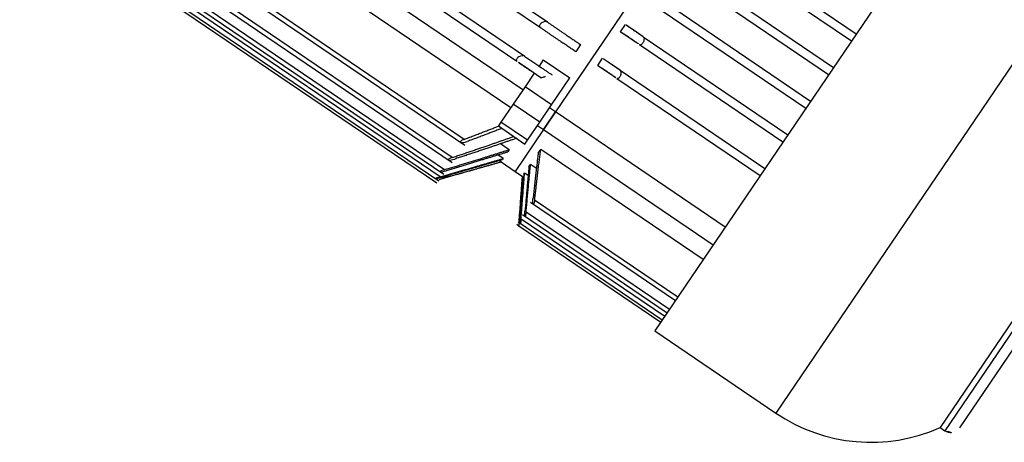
# Model space of a CAD drawing. Header units: metres. Extents: x 7482748 to 7484637, y 5684406 to 5687014.
# Tile 283 of 295: x 7484508.081 to 7484508.357, y 5686560.138 to 5686560.257. Entities that reach past the tile are written whole.
import ezdxf

# ---------------------------------------------------------------- set-up
doc = ezdxf.new("R2010")
doc.units = ezdxf.units.M
doc.header["$MEASUREMENT"] = 0
doc.layers.add('projektowane obiekty', color=5, linetype='Continuous', lineweight=35)

# ---------------------------------------------------------------- blocks, each defined once
blk = doc.blocks.new('zw$D414')
at = {"layer": 'projektowane obiekty', "lineweight": 30}
for p, q in [((10.35099999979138, 2.332500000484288), (10.35099999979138, 2.156500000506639)), ((10.39199999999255, 2.332500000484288), (10.39199999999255, 2.156500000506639)), ((10.43238873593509, 2.310000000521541), (10.43238873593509, 2.179000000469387)), ((10.43400000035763, 2.310000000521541), (10.43400000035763, 2.179000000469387)), ((10.43699999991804, 2.182000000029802), (10.43699999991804, 2.307000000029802)), ((10.29349999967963, 2.29736143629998), (10.29349999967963, 2.191638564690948)), ((10.29349999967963, 2.29736143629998), (10.29349999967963, 2.191638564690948)), ((10.30233449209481, 2.257100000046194), (10.35099999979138, 2.257100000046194)), ((10.30214601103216, 2.254700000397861), (10.35099999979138, 2.254700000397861)), ((10.3022403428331, 2.245699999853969), (10.35099999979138, 2.245699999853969)), ((10.3022403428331, 2.243300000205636), (10.35099999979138, 2.243300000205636)), ((10.30214601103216, 2.234300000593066), (10.35099999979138, 2.234300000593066)), ((10.30233449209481, 2.231900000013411), (10.35099999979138, 2.231900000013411)), ((10.29600000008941, 2.220499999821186), (10.29600000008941, 2.222900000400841)), ((10.30205149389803, 2.222900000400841), (10.35099999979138, 2.222900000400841)), ((10.3024284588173, 2.220499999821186), (10.35099999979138, 2.220499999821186)), ((10.27756474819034, 2.211199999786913), (10.22850000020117, 2.211199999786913)), ((10.28875000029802, 2.211199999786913), (10.28875000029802, 2.208800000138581)), ((10.29600000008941, 2.209100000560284), (10.29600000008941, 2.211500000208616)), ((10.30195679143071, 2.211500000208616), (10.35099999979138, 2.211500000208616)), ((10.27676438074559, 2.208800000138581), (10.22850000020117, 2.208800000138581)), ((10.30252224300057, 2.209100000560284), (10.35099999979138, 2.209100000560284)), ((10.27769900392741, 2.199699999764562), (10.22799399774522, 2.199699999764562)), ((10.28249999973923, 2.20176693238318), (10.29150000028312, 2.20176693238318)), ((10.28249999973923, 2.20176693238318), (10.28249999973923, 2.199699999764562)), ((10.29150000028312, 2.19269033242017), (10.29150000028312, 2.20176693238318)), ((10.27663183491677, 2.197300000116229), (10.22657947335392, 2.197300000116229)), ((10.28249999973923, 2.197300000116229), (10.28249999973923, 2.19269033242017)), ((10.28249999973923, 2.191638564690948), (10.14049999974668, 2.191638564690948)), ((10.28249999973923, 2.19269033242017), (10.28249999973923, 2.18683788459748)), ((10.29150000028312, 2.19269033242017), (10.28249999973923, 2.19269033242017)), ((10.29150000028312, 2.18683788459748), (10.29150000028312, 2.19269033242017)), ((10.29349999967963, 2.191638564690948), (10.29150000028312, 2.191638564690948)), ((10.29349999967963, 2.191638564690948), (10.29349999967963, 2.186517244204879)), ((10.29349999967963, 2.186517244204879), (10.29349999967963, 2.191638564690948)), ((10.35099999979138, 2.191638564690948), (10.29349999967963, 2.191638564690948)), ((10.28249999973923, 2.18683788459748), (10.28249999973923, 2.180694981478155)), ((10.29150000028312, 2.18683788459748), (10.28249999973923, 2.18683788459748)), ((10.29150000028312, 2.180694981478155), (10.29150000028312, 2.18683788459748)), ((10.29349999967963, 2.186517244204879), (10.29349999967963, 2.185638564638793)), ((10.29349999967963, 2.185638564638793), (10.29349999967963, 2.186517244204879)), ((10.14049999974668, 2.185638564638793), (10.28249999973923, 2.185638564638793)), ((10.29150000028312, 2.185638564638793), (10.29349999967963, 2.185638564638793)), ((10.29349999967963, 2.185638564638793), (10.29349999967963, 2.171500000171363)), ((10.29349999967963, 2.185638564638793), (10.29349999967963, 2.171500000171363)), ((10.29349999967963, 2.185638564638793), (10.35099999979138, 2.185638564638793)), ((10.28249999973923, 2.180694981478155), (10.28249999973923, 2.179404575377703)), ((10.29150000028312, 2.180694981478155), (10.28249999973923, 2.180694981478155)), ((10.29150000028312, 2.179404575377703), (10.29150000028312, 2.180694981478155)), ((10.35099999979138, 2.180657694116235), (10.29600000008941, 2.180657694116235)), ((10.29600000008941, 2.179384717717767), (10.29600000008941, 2.180657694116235)), ((10.28249999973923, 2.179404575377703), (10.29150000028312, 2.179404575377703)), ((10.43238873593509, 2.179000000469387), (10.43400000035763, 2.179000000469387)), ((10.28875000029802, 2.175627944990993), (10.28579683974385, 2.175627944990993)), ((10.28875000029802, 2.175627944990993), (10.28875000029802, 2.174831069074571)), ((10.29798852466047, 2.175557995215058), (10.29600000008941, 2.175557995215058)), ((10.29600000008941, 2.174768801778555), (10.29600000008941, 2.175557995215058)), ((10.28875000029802, 2.172613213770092), (10.28696609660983, 2.172613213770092)), ((10.28875000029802, 2.172613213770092), (10.28875000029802, 2.172230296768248)), ((10.29720264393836, 2.172595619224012), (10.29600000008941, 2.172595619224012)), ((10.29600000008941, 2.172216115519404), (10.29600000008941, 2.172595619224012)), ((10.13556733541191, 2.169691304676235), (10.27770468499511, 2.169691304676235)), ((10.27663183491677, 2.170891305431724), (10.13579649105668, 2.170891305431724)), ((10.27813225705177, 2.158846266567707), (10.28875000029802, 2.171500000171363)), ((10.28875000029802, 2.171509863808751), (10.28815097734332, 2.171509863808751)), ((10.28875000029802, 2.171500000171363), (10.29349999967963, 2.171500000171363)), ((10.29349999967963, 2.171500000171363), (10.29600000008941, 2.171500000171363)), ((10.29640404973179, 2.171509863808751), (10.29600000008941, 2.171509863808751)), ((10.29600000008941, 2.171500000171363), (10.30247842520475, 2.160279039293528)), ((10.3019512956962, 2.166796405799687), (10.35099999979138, 2.166796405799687)), ((10.30252224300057, 2.167996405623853), (10.35099999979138, 2.167996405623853)), ((10.13559545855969, 2.163650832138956), (10.27757037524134, 2.163650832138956)), ((10.27676438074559, 2.164850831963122), (10.13576863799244, 2.164850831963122)), ((10.3024284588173, 2.163861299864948), (10.35099999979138, 2.163861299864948)), ((10.30204601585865, 2.162661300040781), (10.35099999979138, 2.162661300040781)), ((10.30233449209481, 2.161479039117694), (10.35099999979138, 2.161479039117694)), ((10.13562371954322, 2.159602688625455), (10.27743625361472, 2.159602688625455)), ((10.27703019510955, 2.158465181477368), (10.13571278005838, 2.158465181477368)), ((10.27689716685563, 2.160802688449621), (10.13574073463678, 2.160802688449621)), ((10.30214051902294, 2.160279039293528), (10.35099999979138, 2.160279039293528)), ((10.30223492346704, 2.159500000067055), (10.30292820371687, 2.159500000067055)), ((10.30247842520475, 2.160279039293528), (10.30292820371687, 2.159500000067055)), ((10.30292820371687, 2.159500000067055), (10.3029313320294, 2.159494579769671)), ((10.30292820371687, 2.159500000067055), (10.35099999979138, 2.159500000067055)), ((10.13565172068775, 2.157265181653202), (10.27730267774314, 2.157265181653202)), ((10.13589490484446, 2.156500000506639), (10.27716912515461, 2.156500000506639)), ((10.35099999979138, 2.156500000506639), (10.39199999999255, 2.156500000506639))]:
    blk.add_line(p, q, dxfattribs=at)
for points in [[(10.30205149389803, 2.222900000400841), (10.30207702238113, 2.222899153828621), (10.30230149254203, 2.222821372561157), (10.30255054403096, 2.222584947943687), (10.30275734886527, 2.222218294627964), (10.30284021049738, 2.221981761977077), (10.30289496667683, 2.221744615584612), (10.30292445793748, 2.221494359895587), (10.30292464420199, 2.22125774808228), (10.30289567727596, 2.221037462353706), (10.30283758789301, 2.220842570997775), (10.30266257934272, 2.220587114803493), (10.3024284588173, 2.220499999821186)], [(10.27756474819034, 2.211199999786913), (10.27721621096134, 2.211124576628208), (10.27686856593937, 2.210912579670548), (10.27654027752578, 2.210565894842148), (10.27639931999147, 2.210348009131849), (10.276287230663, 2.210114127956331), (10.27620372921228, 2.209853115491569), (10.27616575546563, 2.209596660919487), (10.27617489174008, 2.209360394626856), (10.27623233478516, 2.209153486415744), (10.27632590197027, 2.208997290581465), (10.27645590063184, 2.208883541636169), (10.27676438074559, 2.208800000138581)], [(10.30195679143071, 2.211500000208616), (10.30220730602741, 2.211417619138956), (10.30245786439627, 2.211185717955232), (10.30268654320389, 2.210818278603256), (10.30278215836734, 2.210591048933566), (10.30285350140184, 2.210361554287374), (10.30290435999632, 2.210111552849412), (10.30292636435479, 2.209870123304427), (10.30291951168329, 2.209647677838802), (10.30288380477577, 2.209453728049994), (10.30282364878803, 2.20930306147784), (10.30273620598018, 2.209186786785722), (10.30252224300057, 2.209100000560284)], [(10.27769900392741, 2.199699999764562), (10.27735589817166, 2.199620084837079), (10.27701014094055, 2.199408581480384), (10.27666517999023, 2.199067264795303), (10.27637903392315, 2.198634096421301), (10.2762652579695, 2.198377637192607), (10.27619305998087, 2.198128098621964), (10.27616382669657, 2.197887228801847), (10.27618314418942, 2.197676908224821), (10.27624715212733, 2.197509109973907), (10.27635380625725, 2.197387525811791), (10.27663183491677, 2.197300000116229)], [(10.27663183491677, 2.170891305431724), (10.27635380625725, 2.170442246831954), (10.27624717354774, 2.170214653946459), (10.27618314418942, 2.170018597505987), (10.27616382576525, 2.169859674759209), (10.27619305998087, 2.169750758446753), (10.27626523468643, 2.169697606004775), (10.27637903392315, 2.16969907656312), (10.27666517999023, 2.169834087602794), (10.27701014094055, 2.170107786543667), (10.27735589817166, 2.170461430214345), (10.27769900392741, 2.170891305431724)], [(10.30277568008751, 2.166836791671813), (10.30268654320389, 2.166914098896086), (10.30245786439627, 2.167186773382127), (10.30220730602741, 2.167559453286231), (10.30195679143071, 2.167996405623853)], [(10.30252224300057, 2.167996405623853), (10.30273620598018, 2.167548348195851), (10.30282363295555, 2.16732852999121), (10.30288380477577, 2.167145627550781), (10.30291951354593, 2.166989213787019), (10.30292636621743, 2.166876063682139), (10.30290436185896, 2.166811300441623), (10.30285350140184, 2.166797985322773), (10.30278217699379, 2.166832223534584), (10.30277568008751, 2.166836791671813)], [(10.27676438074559, 2.164850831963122), (10.27645590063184, 2.164410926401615), (10.27632593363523, 2.164191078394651), (10.27623233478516, 2.164000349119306), (10.27617489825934, 2.163835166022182), (10.27616575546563, 2.163720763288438), (10.27620371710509, 2.163659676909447), (10.276287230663, 2.163656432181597), (10.27639928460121, 2.163702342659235), (10.27654027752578, 2.163792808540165), (10.27686856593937, 2.164071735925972), (10.27721621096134, 2.164432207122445), (10.27756474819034, 2.164850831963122)], [(10.30288162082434, 2.162666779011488), (10.30284022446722, 2.162694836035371), (10.30275734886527, 2.162779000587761), (10.30255054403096, 2.163050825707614), (10.30230149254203, 2.163434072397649), (10.30212716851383, 2.163728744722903), (10.30207700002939, 2.163816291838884), (10.30205149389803, 2.163861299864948)], [(10.3024284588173, 2.163861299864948), (10.30266257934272, 2.163412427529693), (10.30283758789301, 2.163021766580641), (10.30289566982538, 2.162860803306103), (10.30292463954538, 2.162745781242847), (10.30292446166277, 2.162679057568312), (10.30289496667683, 2.162662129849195), (10.30288162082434, 2.162666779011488)], [(10.30291531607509, 2.160280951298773), (10.30288350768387, 2.160309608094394), (10.3028187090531, 2.160391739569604), (10.30263522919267, 2.160664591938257), (10.30239597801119, 2.161052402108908), (10.30214601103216, 2.161479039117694)], [(10.30233449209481, 2.161479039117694), (10.30258097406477, 2.161034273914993), (10.30277976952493, 2.160649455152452), (10.30285681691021, 2.160486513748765), (10.30290539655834, 2.160371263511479), (10.30292710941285, 2.160299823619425), (10.30291969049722, 2.160279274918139), (10.30291531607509, 2.160280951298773)], [(10.27703019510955, 2.158465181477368), (10.2766841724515, 2.158036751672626), (10.27639384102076, 2.15765286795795), (10.27627636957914, 2.157484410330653), (10.27619971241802, 2.157361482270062), (10.27616473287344, 2.157285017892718), (10.27617821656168, 2.157266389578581), (10.27623711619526, 2.157303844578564), (10.2763391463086, 2.157395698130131), (10.27661199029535, 2.157678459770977), (10.27695114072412, 2.158058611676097), (10.27729697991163, 2.158465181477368)], [(10.27689716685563, 2.160802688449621), (10.27656469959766, 2.160366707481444), (10.27630453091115, 2.159972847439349), (10.27621439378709, 2.159805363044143), (10.27616887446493, 2.159684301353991), (10.27617012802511, 2.159616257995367), (10.2762198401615, 2.159605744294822), (10.27630766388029, 2.159648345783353), (10.27643390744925, 2.159742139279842), (10.27646405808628, 2.159767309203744)], [(10.27646405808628, 2.159767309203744), (10.27673605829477, 2.160022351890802), (10.27708480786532, 2.160395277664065), (10.27743074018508, 2.160802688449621)], [(10.3022403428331, 2.160699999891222), (10.30249101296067, 2.16026465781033), (10.30271237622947, 2.159878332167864), (10.30280679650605, 2.159712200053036), (10.30287424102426, 2.159593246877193), (10.30291470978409, 2.159522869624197), (10.30292820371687, 2.159500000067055)]]:
    blk.add_lwpolyline(points, dxfattribs=at)
for centre, radius, end in [((10.43400000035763, 2.182000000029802), 0.003000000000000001, 0), ((10.39199999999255, 2.203999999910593), 0.04749999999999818, 328.2431358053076)]:
    blk.add_arc(centre, radius, 270, end, dxfattribs=at)
blk.add_ellipse((9.33439467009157, 2.834866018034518), major_axis=(-1.20217068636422, 1.472234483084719e-16), ratio=0.8660254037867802, start_param=2.482511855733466, end_param=2.485424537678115, dxfattribs=at)
for points in [[(10.30205149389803, 2.222900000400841), (10.29880626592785, 2.222900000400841), (10.29600000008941, 2.222900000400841)], [(10.29600000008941, 2.220499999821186), (10.29896288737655, 2.220499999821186), (10.3024284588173, 2.220499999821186)], [(10.27756474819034, 2.211199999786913), (10.28372536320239, 2.211199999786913), (10.28875000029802, 2.211199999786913)], [(10.30195679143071, 2.211500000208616), (10.29873888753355, 2.211500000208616), (10.29600000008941, 2.211500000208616)], [(10.28875000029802, 2.208800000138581), (10.28342511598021, 2.208800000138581), (10.27676438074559, 2.208800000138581)], [(10.29600000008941, 2.209100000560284), (10.29896692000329, 2.209100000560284), (10.30252224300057, 2.209100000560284)], [(10.27769900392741, 2.199699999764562), (10.28276341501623, 2.199699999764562), (10.28691756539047, 2.199699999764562)], [(10.28477728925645, 2.197300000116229), (10.28106090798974, 2.197300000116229), (10.27663183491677, 2.197300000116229)], [(10.30252224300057, 2.167996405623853), (10.29896692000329, 2.174781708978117), (10.29600000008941, 2.180657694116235)], [(10.27663183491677, 2.170891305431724), (10.27977559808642, 2.175341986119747), (10.28255453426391, 2.179433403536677)], [(10.27676438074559, 2.164850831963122), (10.28280465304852, 2.172739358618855), (10.28773809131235, 2.179445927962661)], [(10.2886549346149, 2.17941034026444), (10.28366763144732, 2.172734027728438), (10.27756474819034, 2.164850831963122)], [(10.28369047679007, 2.179395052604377), (10.28087839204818, 2.175326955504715), (10.27769900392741, 2.170891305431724)], [(10.29600000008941, 2.179384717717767), (10.29873888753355, 2.17406639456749), (10.30195679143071, 2.167996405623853)], [(10.27689716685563, 2.160802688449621), (10.28339945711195, 2.168869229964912), (10.28875000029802, 2.175627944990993)], [(10.28875000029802, 2.174831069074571), (10.28360805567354, 2.168410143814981), (10.27743074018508, 2.160802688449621)], [(10.3024284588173, 2.163861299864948), (10.29896288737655, 2.170124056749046), (10.29600000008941, 2.175557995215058)], [(10.29600000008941, 2.174768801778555), (10.29880626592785, 2.169680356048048), (10.30205149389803, 2.163861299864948)], [(10.27703019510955, 2.158465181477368), (10.28341508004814, 2.166156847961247), (10.28875000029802, 2.172613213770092)], [(10.28875000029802, 2.172230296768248), (10.28409614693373, 2.166628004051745), (10.27866134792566, 2.160103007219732)], [(10.30233449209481, 2.161479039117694), (10.29893998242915, 2.167425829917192), (10.29600000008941, 2.172595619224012)], [(10.29600000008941, 2.172216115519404), (10.2988605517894, 2.167212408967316), (10.30214601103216, 2.161479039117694)], [(10.27716346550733, 2.157700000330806), (10.28345741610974, 2.165201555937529), (10.28875000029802, 2.171509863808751)], [(10.3022403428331, 2.160699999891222), (10.29890505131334, 2.166477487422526), (10.29600000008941, 2.171509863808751)], [(10.27866134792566, 2.160103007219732), (10.27798571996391, 2.159291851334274), (10.27729697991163, 2.158465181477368)]]:
    blk.add_open_spline(points, degree=2, dxfattribs=at)

msp = doc.modelspace()

# ---------------------------------------------------------------- block references
at = {"linetype": 'Continuous', "rotation": 325.8417172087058}
msp.add_blockref('zw$D414', (7484498.482469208, 5686564.197069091), dxfattribs=at)

doc.saveas('drawing.dxf')
